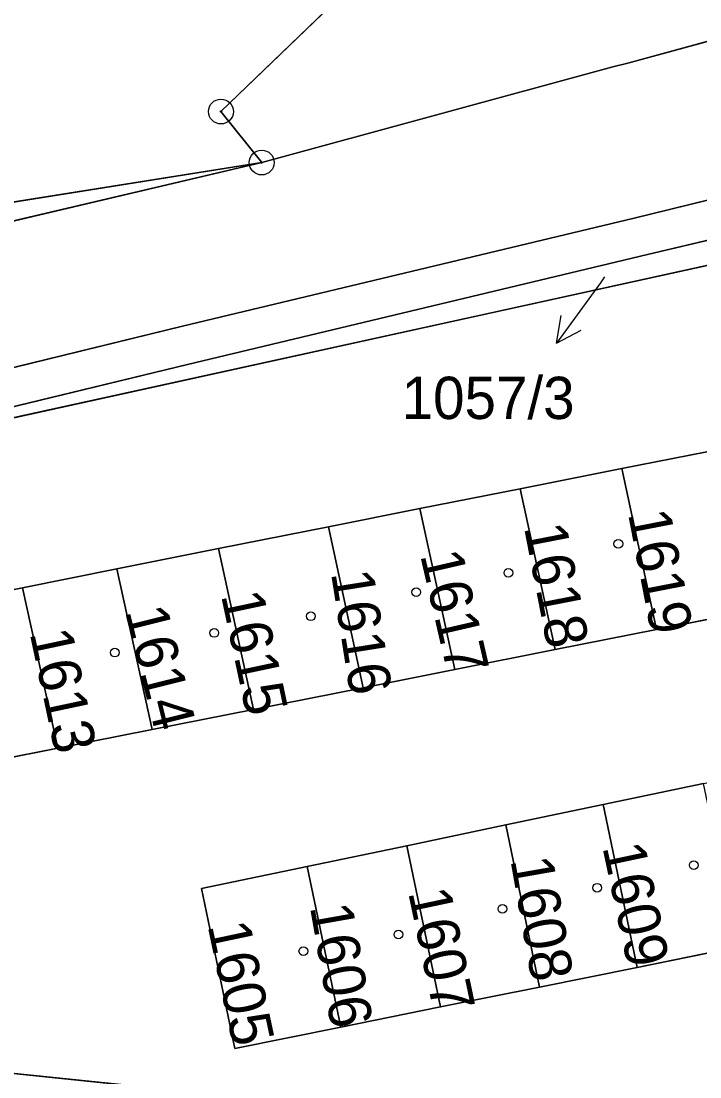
# Model space of a CAD drawing. Extents: x -689422 to -685210, y -987725 to -982160.
# Drawn here: x -686644.05 to -686616.77, y -985719.35 to -985676.92 of the extents above; entities that cross this region are included whole.
import ezdxf

# ---------------------------------------------------------------- set-up
doc = ezdxf.new("R2010")
doc.units = 0
for name, color, linetype in [('KN_Budovy', 7, 'Continuous'), ('KN_Hranice_parcel', 7, 'Continuous'), ('KN_Parcelni cisla', 7, 'Continuous'), ('KN_Parcelni cisla_sipky', 7, 'Continuous'), ('KN_Polygon parcely', 7, 'Continuous'), ('KN_POZEMKY_ORNA PUDA', 7, 'Continuous'), ('KN_POZEMKY_OSTATNI PLOCHA', 7, 'Continuous'), ('KN_POZEMKY_VODNI_PLOCHA', 7, 'Continuous'), ('KN_POZEMKY_ZASTAVENA PLOCHA', 7, 'Continuous'), ('KN_VYUZITI_07_vodni plocha_tok prirozeny', 7, 'Continuous'), ('KN_VYUZITI_16_ostatni plocha_silnice', 7, 'Continuous'), ('KN_VYUZITI_17_ostatni plocha_ostatni komunikace', 7, 'Continuous'), ('KN_VYUZITI_23_ostatni plocha_manipulacni plocha', 7, 'Continuous'), ('KN_VYUZITI_26_ostatni plocha_jina plocha', 7, 'Continuous'), ('KN_VYUZITI_27_ostatni plocha_neplodna puda', 7, 'Continuous'), ('KN_Značky bodu BP', 7, 'Continuous'), ('KN_Značky budov', 7, 'Continuous')]:
    doc.layers.add(name, color=color, linetype=linetype)

msp = doc.modelspace()

# ---------------------------------------------------------------- linework, layer by layer
at = {"layer": 'KN_Budovy'}
for points in [[(-686619.91, -985694.9), (-686618.51, -985701.37), (-686614.41, -985700.56), (-686615.81, -985694.09)], [(-686623.99, -985695.71), (-686622.59, -985702.18), (-686618.51, -985701.37), (-686619.91, -985694.9)], [(-686628.02, -985696.51), (-686626.62, -985702.98), (-686622.59, -985702.18), (-686623.99, -985695.71)], [(-686631.7, -985697.24), (-686630.3, -985703.71), (-686626.62, -985702.98), (-686628.02, -985696.51)], [(-686636.12, -985698.12), (-686634.71, -985704.58), (-686630.3, -985703.71), (-686631.7, -985697.24)], [(-686640.2, -985698.93), (-686638.79, -985705.39), (-686634.71, -985704.58), (-686636.12, -985698.12)], [(-686640.2, -985698.93), (-686643.99, -985699.69), (-686642.58, -985706.14), (-686638.79, -985705.39)], [(-686642.58, -985706.14), (-686643.99, -985699.69), (-686648.08, -985700.5), (-686646.67, -985706.95)], [(-686620.66, -985708.41), (-686619.29, -985714.95), (-686615.24, -985714.13), (-686616.62, -985707.56)], [(-686624.57, -985709.22), (-686623.21, -985715.74), (-686619.29, -985714.95), (-686620.66, -985708.41)], [(-686624.57, -985709.22), (-686628.55, -985710.06), (-686627.19, -985716.54), (-686623.21, -985715.74)], [(-686627.19, -985716.54), (-686628.55, -985710.06), (-686632.55, -985710.89), (-686631.2, -985717.35)], [(-686636.8, -985711.78), (-686635.46, -985718.21), (-686631.2, -985717.35), (-686632.55, -985710.89)]]:
    msp.add_lwpolyline(points, close=True, dxfattribs=at)
at = {"layer": 'KN_Hranice_parcel'}
for p, q in [((-686634.38, -985682.6), (-686654.28, -985685.77)), ((-686619.91, -985694.9), (-686615.81, -985694.09)), ((-686623.99, -985695.71), (-686619.91, -985694.9)), ((-686618.51, -985701.37), (-686619.91, -985694.9)), ((-686628.02, -985696.51), (-686623.99, -985695.71)), ((-686622.59, -985702.18), (-686623.99, -985695.71)), ((-686631.7, -985697.24), (-686628.02, -985696.51)), ((-686626.62, -985702.98), (-686628.02, -985696.51)), ((-686636.12, -985698.12), (-686631.7, -985697.24)), ((-686630.3, -985703.71), (-686631.7, -985697.24)), ((-686640.2, -985698.93), (-686636.12, -985698.12)), ((-686634.71, -985704.58), (-686636.12, -985698.12)), ((-686643.99, -985699.69), (-686640.2, -985698.93)), ((-686638.79, -985705.39), (-686640.2, -985698.93)), ((-686648.08, -985700.5), (-686643.99, -985699.69)), ((-686642.58, -985706.14), (-686643.99, -985699.69)), ((-686614.41, -985700.56), (-686618.51, -985701.37)), ((-686618.51, -985701.37), (-686622.59, -985702.18)), ((-686622.59, -985702.18), (-686626.62, -985702.98)), ((-686626.62, -985702.98), (-686630.3, -985703.71)), ((-686630.3, -985703.71), (-686634.71, -985704.58)), ((-686634.71, -985704.58), (-686638.79, -985705.39)), ((-686638.79, -985705.39), (-686642.58, -985706.14)), ((-686642.58, -985706.14), (-686646.67, -985706.95)), ((-686620.66, -985708.41), (-686616.62, -985707.56)), ((-686624.57, -985709.22), (-686620.66, -985708.41)), ((-686619.29, -985714.95), (-686620.66, -985708.41)), ((-686628.55, -985710.06), (-686624.57, -985709.22)), ((-686623.21, -985715.74), (-686624.57, -985709.22)), ((-686632.55, -985710.89), (-686628.55, -985710.06)), ((-686627.19, -985716.54), (-686628.55, -985710.06)), ((-686631.2, -985717.35), (-686632.55, -985710.89)), ((-686615.24, -985714.13), (-686619.29, -985714.95)), ((-686619.29, -985714.95), (-686623.21, -985715.74)), ((-686623.21, -985715.74), (-686627.19, -985716.54)), ((-686627.19, -985716.54), (-686631.2, -985717.35))]:
    msp.add_line(p, q, dxfattribs=at)
for points in [[(-686694.38, -985702.9), (-686679.72, -985699.33), (-686665.47, -985696), (-686637.57, -985689.18), (-686619.41, -985684.84), (-686603.64, -985680.96), (-686588.13, -985677.03), (-686571.31, -985672.86), (-686546.82, -985666.71), (-686521.13, -985660.32), (-686492.87, -985653.26), (-686488.08, -985652.03), (-686481.42, -985650.48), (-686474.36, -985649.07), (-686453.26, -985645.2)], [(-686669.42, -985688.18), (-686670.12, -985682.63), (-686664.52, -985682.15), (-686636.6, -985664.46), (-686630.4, -985662.63), (-686619.88, -985665.01), (-686636.02, -985680.55), (-686634.38, -985682.6)], [(-686590.12, -985670.56), (-686597.37, -985672.53), (-686619.67, -985678.6), (-686620.27, -985678.76), (-686634.38, -985682.6)], [(-686658.45, -985695.92), (-686658.31, -985695.79), (-686637.37, -985690.72), (-686618.87, -985686.3), (-686604.05, -985682.78), (-686603.13, -985682.97), (-686601.01, -985682.59)], [(-686601.01, -985682.59), (-686608.64, -985685.01), (-686657.15, -985695.67), (-686658.45, -985695.92)], [(-686654.28, -985685.77), (-686653.6, -985687.12), (-686634.38, -985682.6)], [(-686631.2, -985717.35), (-686635.46, -985718.21), (-686636.8, -985711.78), (-686632.55, -985710.89)], [(-686615.9, -985724.94), (-686631.35, -985720.56), (-686706.57, -985712.79), (-686716.23, -985714.43)]]:
    msp.add_lwpolyline(points, dxfattribs=at)
at = {"layer": 'KN_Parcelni cisla_sipky'}
for p, q in [((-686620.77, -985687.43), (-686622.534, -985689.858)), ((-686620.6, -985687.19), (-686620.77, -985687.43)), ((-686622.534, -985689.858), (-686622.35, -985688.753)), ((-686622.534, -985689.858), (-686621.54, -985689.342))]:
    msp.add_line(p, q, dxfattribs=at)
at = {"layer": 'KN_Polygon parcely'}
for points in [[(-686688.35, -985683.35), (-686673.21, -985683.45), (-686672.14, -985688.84), (-686669.42, -985688.18), (-686670.12, -985682.63), (-686664.52, -985682.15), (-686636.6, -985664.46), (-686630.4, -985662.63), (-686619.88, -985665.01), (-686636.02, -985680.55), (-686634.38, -985682.6), (-686620.27, -985678.76), (-686619.67, -985678.6), (-686597.37, -985672.53), (-686590.12, -985670.56), (-686590.62, -985668.77), (-686594.77, -985666.85), (-686597.75, -985663.1), (-686604.01, -985652.57), (-686614.35, -985647), (-686642.2, -985647.03), (-686674.41, -985651.4), (-686674.77, -985648.57), (-686688.73, -985652)], [(-686679.72, -985699.33), (-686665.47, -985696), (-686637.57, -985689.18), (-686619.41, -985684.84), (-686603.64, -985680.96), (-686588.13, -985677.03), (-686571.31, -985672.86), (-686546.82, -985666.71), (-686521.13, -985660.32), (-686492.87, -985653.26)], [(-686492.87, -985653.26), (-686521.13, -985660.32), (-686546.82, -985666.71), (-686571.31, -985672.86), (-686588.13, -985677.03), (-686603.64, -985680.96), (-686619.41, -985684.84), (-686637.57, -985689.18), (-686665.47, -985696), (-686679.72, -985699.33)], [(-686694.38, -985702.9), (-686658.45, -985695.92), (-686658.31, -985695.79), (-686637.37, -985690.72), (-686618.87, -985686.3), (-686604.05, -985682.78), (-686603.13, -985682.97), (-686601.01, -985682.59), (-686592.35, -985679.84), (-686585.83, -985677.77), (-686492.65, -985654.15)], [(-686523.45, -985655.14), (-686549.87, -985660.25), (-686560.47, -985662.93), (-686580.99, -985668.13), (-686587.88, -985669.96), (-686590.12, -985670.56), (-686597.37, -985672.53), (-686619.67, -985678.6), (-686620.27, -985678.76), (-686634.38, -985682.6), (-686653.6, -985687.12), (-686654.28, -985685.77), (-686666.4, -985687.7), (-686666.64, -985690.16), (-686696.37, -985695.11)], [(-686648.08, -985700.5), (-686643.99, -985699.69), (-686640.2, -985698.93), (-686636.12, -985698.12), (-686631.7, -985697.24), (-686628.02, -985696.51), (-686623.99, -985695.71), (-686619.91, -985694.9), (-686615.81, -985694.09), (-686611.75, -985693.28), (-686607.18, -985692.37), (-686605.78, -985698.85), (-686610.35, -985699.76), (-686614.41, -985700.56), (-686618.51, -985701.37), (-686622.59, -985702.18), (-686626.62, -985702.98), (-686630.3, -985703.71), (-686634.71, -985704.58), (-686638.79, -985705.39), (-686642.58, -985706.14), (-686646.67, -985706.95)]]:
    msp.add_lwpolyline(points, dxfattribs=at)
for points in [[(-686669.42, -985688.18), (-686666.4, -985687.7), (-686654.28, -985685.77), (-686634.38, -985682.6), (-686636.02, -985680.55), (-686619.88, -985665.01), (-686630.4, -985662.63), (-686636.6, -985664.46), (-686664.52, -985682.15), (-686670.12, -985682.63)], [(-686601.01, -985682.59), (-686608.64, -985685.01), (-686657.15, -985695.67), (-686658.45, -985695.92), (-686694.38, -985702.9), (-686703.18, -985705.05), (-686712.73, -985706.47), (-686716.23, -985714.43), (-686706.57, -985712.79), (-686631.35, -985720.56), (-686615.9, -985724.94), (-686592.56, -985733.57), (-686591.41, -985734.8), (-686575.07, -985691.76), (-686581.29, -985689.11), (-686593.6, -985683.86)], [(-686658.45, -985695.92), (-686657.15, -985695.67), (-686608.64, -985685.01), (-686601.01, -985682.59), (-686603.13, -985682.97), (-686604.05, -985682.78), (-686618.87, -985686.3), (-686637.37, -985690.72), (-686658.31, -985695.79)], [(-686654.28, -985685.77), (-686653.6, -985687.12), (-686634.38, -985682.6)], [(-686614.41, -985700.56), (-686615.81, -985694.09), (-686619.91, -985694.9), (-686618.51, -985701.37)], [(-686618.51, -985701.37), (-686619.91, -985694.9), (-686623.99, -985695.71), (-686622.59, -985702.18)], [(-686622.59, -985702.18), (-686623.99, -985695.71), (-686628.02, -985696.51), (-686626.62, -985702.98)], [(-686626.62, -985702.98), (-686628.02, -985696.51), (-686631.7, -985697.24), (-686630.3, -985703.71)], [(-686630.3, -985703.71), (-686631.7, -985697.24), (-686636.12, -985698.12), (-686634.71, -985704.58)], [(-686634.71, -985704.58), (-686636.12, -985698.12), (-686640.2, -985698.93), (-686638.79, -985705.39)], [(-686638.79, -985705.39), (-686640.2, -985698.93), (-686643.99, -985699.69), (-686642.58, -985706.14)], [(-686642.58, -985706.14), (-686643.99, -985699.69), (-686648.08, -985700.5), (-686646.67, -985706.95)], [(-686620.66, -985708.41), (-686616.62, -985707.56), (-686612.66, -985706.73), (-686608.66, -985705.9), (-686604.47, -985705.02), (-686603.07, -985711.68), (-686607.26, -985712.53), (-686611.27, -985713.33), (-686615.24, -985714.13), (-686619.29, -985714.95), (-686623.21, -985715.74), (-686627.19, -985716.54), (-686631.2, -985717.35), (-686635.46, -985718.21), (-686636.8, -985711.78), (-686632.55, -985710.89), (-686628.55, -985710.06), (-686624.57, -985709.22)], [(-686616.62, -985707.56), (-686620.66, -985708.41), (-686619.29, -985714.95), (-686615.24, -985714.13)], [(-686620.66, -985708.41), (-686624.57, -985709.22), (-686623.21, -985715.74), (-686619.29, -985714.95)], [(-686623.21, -985715.74), (-686624.57, -985709.22), (-686628.55, -985710.06), (-686627.19, -985716.54)], [(-686627.19, -985716.54), (-686628.55, -985710.06), (-686632.55, -985710.89), (-686631.2, -985717.35)], [(-686632.55, -985710.89), (-686636.8, -985711.78), (-686635.46, -985718.21), (-686631.2, -985717.35)], [(-686621.69, -985726.99), (-686615.9, -985724.94), (-686631.35, -985720.56), (-686706.57, -985712.79), (-686716.23, -985714.43), (-686717.69, -985717.75), (-686706.58, -985715.73), (-686631.37, -985724.58)]]:
    msp.add_lwpolyline(points, close=True, dxfattribs=at)
at = {"layer": 'KN_POZEMKY_ORNA PUDA'}
for p, q in [((-686619.88, -985665.01), (-686636.02, -985680.55)), ((-686636.02, -985680.55), (-686634.38, -985682.6)), ((-686634.38, -985682.6), (-686654.28, -985685.77))]:
    msp.add_line(p, q, dxfattribs=at)
at = {"layer": 'KN_POZEMKY_OSTATNI PLOCHA'}
for p, q in [((-686636.02, -985680.55), (-686619.88, -985665.01)), ((-686619.67, -985678.6), (-686597.37, -985672.53)), ((-686597.37, -985672.53), (-686619.67, -985678.6)), ((-686620.27, -985678.76), (-686619.67, -985678.6)), ((-686619.67, -985678.6), (-686620.27, -985678.76)), ((-686634.38, -985682.6), (-686620.27, -985678.76)), ((-686620.27, -985678.76), (-686634.38, -985682.6)), ((-686634.38, -985682.6), (-686636.02, -985680.55)), ((-686603.64, -985680.96), (-686619.41, -985684.84)), ((-686619.41, -985684.84), (-686603.64, -985680.96)), ((-686654.28, -985685.77), (-686634.38, -985682.6)), ((-686653.6, -985687.12), (-686634.38, -985682.6)), ((-686634.38, -985682.6), (-686653.6, -985687.12)), ((-686604.05, -985682.78), (-686618.87, -985686.3)), ((-686618.87, -985686.3), (-686604.05, -985682.78)), ((-686608.64, -985685.01), (-686657.15, -985695.67)), ((-686657.15, -985695.67), (-686608.64, -985685.01)), ((-686619.41, -985684.84), (-686637.57, -985689.18)), ((-686637.57, -985689.18), (-686619.41, -985684.84)), ((-686618.87, -985686.3), (-686637.37, -985690.72)), ((-686637.37, -985690.72), (-686618.87, -985686.3)), ((-686637.57, -985689.18), (-686665.47, -985696)), ((-686665.47, -985696), (-686637.57, -985689.18)), ((-686637.37, -985690.72), (-686658.31, -985695.79)), ((-686658.31, -985695.79), (-686637.37, -985690.72)), ((-686615.81, -985694.09), (-686619.91, -985694.9)), ((-686619.91, -985694.9), (-686623.99, -985695.71)), ((-686623.99, -985695.71), (-686628.02, -985696.51)), ((-686628.02, -985696.51), (-686631.7, -985697.24)), ((-686631.7, -985697.24), (-686636.12, -985698.12)), ((-686636.12, -985698.12), (-686640.2, -985698.93)), ((-686640.2, -985698.93), (-686643.99, -985699.69)), ((-686643.99, -985699.69), (-686648.08, -985700.5)), ((-686618.51, -985701.37), (-686614.41, -985700.56)), ((-686622.59, -985702.18), (-686618.51, -985701.37)), ((-686626.62, -985702.98), (-686622.59, -985702.18)), ((-686630.3, -985703.71), (-686626.62, -985702.98)), ((-686634.71, -985704.58), (-686630.3, -985703.71)), ((-686638.79, -985705.39), (-686634.71, -985704.58)), ((-686642.58, -985706.14), (-686638.79, -985705.39)), ((-686646.67, -985706.95), (-686642.58, -985706.14)), ((-686616.62, -985707.56), (-686620.66, -985708.41)), ((-686620.66, -985708.41), (-686624.57, -985709.22)), ((-686624.57, -985709.22), (-686628.55, -985710.06)), ((-686628.55, -985710.06), (-686632.55, -985710.89)), ((-686632.55, -985710.89), (-686636.8, -985711.78)), ((-686636.8, -985711.78), (-686635.46, -985718.21)), ((-686631.35, -985720.56), (-686706.57, -985712.79)), ((-686619.29, -985714.95), (-686615.24, -985714.13)), ((-686623.21, -985715.74), (-686619.29, -985714.95)), ((-686627.19, -985716.54), (-686623.21, -985715.74)), ((-686631.2, -985717.35), (-686627.19, -985716.54)), ((-686635.46, -985718.21), (-686631.2, -985717.35))]:
    msp.add_line(p, q, dxfattribs=at)
at = {"layer": 'KN_POZEMKY_VODNI_PLOCHA'}
msp.add_line((-686706.57, -985712.79), (-686631.35, -985720.56), dxfattribs=at)
at = {"layer": 'KN_POZEMKY_ZASTAVENA PLOCHA'}
for p, q in [((-686619.91, -985694.9), (-686615.81, -985694.09)), ((-686623.99, -985695.71), (-686619.91, -985694.9)), ((-686618.51, -985701.37), (-686619.91, -985694.9)), ((-686619.91, -985694.9), (-686618.51, -985701.37)), ((-686628.02, -985696.51), (-686623.99, -985695.71)), ((-686623.99, -985695.71), (-686622.59, -985702.18)), ((-686622.59, -985702.18), (-686623.99, -985695.71)), ((-686631.7, -985697.24), (-686628.02, -985696.51)), ((-686626.62, -985702.98), (-686628.02, -985696.51)), ((-686628.02, -985696.51), (-686626.62, -985702.98)), ((-686636.12, -985698.12), (-686631.7, -985697.24)), ((-686631.7, -985697.24), (-686630.3, -985703.71)), ((-686630.3, -985703.71), (-686631.7, -985697.24)), ((-686640.2, -985698.93), (-686636.12, -985698.12)), ((-686636.12, -985698.12), (-686634.71, -985704.58)), ((-686634.71, -985704.58), (-686636.12, -985698.12)), ((-686643.99, -985699.69), (-686640.2, -985698.93)), ((-686638.79, -985705.39), (-686640.2, -985698.93)), ((-686640.2, -985698.93), (-686638.79, -985705.39)), ((-686648.08, -985700.5), (-686643.99, -985699.69)), ((-686642.58, -985706.14), (-686643.99, -985699.69)), ((-686643.99, -985699.69), (-686642.58, -985706.14)), ((-686614.41, -985700.56), (-686618.51, -985701.37)), ((-686618.51, -985701.37), (-686622.59, -985702.18)), ((-686622.59, -985702.18), (-686626.62, -985702.98)), ((-686626.62, -985702.98), (-686630.3, -985703.71)), ((-686630.3, -985703.71), (-686634.71, -985704.58)), ((-686634.71, -985704.58), (-686638.79, -985705.39)), ((-686638.79, -985705.39), (-686642.58, -985706.14)), ((-686642.58, -985706.14), (-686646.67, -985706.95)), ((-686620.66, -985708.41), (-686616.62, -985707.56)), ((-686624.57, -985709.22), (-686620.66, -985708.41)), ((-686619.29, -985714.95), (-686620.66, -985708.41)), ((-686620.66, -985708.41), (-686619.29, -985714.95)), ((-686628.55, -985710.06), (-686624.57, -985709.22)), ((-686623.21, -985715.74), (-686624.57, -985709.22)), ((-686624.57, -985709.22), (-686623.21, -985715.74)), ((-686632.55, -985710.89), (-686628.55, -985710.06)), ((-686628.55, -985710.06), (-686627.19, -985716.54)), ((-686627.19, -985716.54), (-686628.55, -985710.06)), ((-686636.8, -985711.78), (-686632.55, -985710.89)), ((-686632.55, -985710.89), (-686631.2, -985717.35)), ((-686631.2, -985717.35), (-686632.55, -985710.89)), ((-686635.46, -985718.21), (-686636.8, -985711.78)), ((-686615.24, -985714.13), (-686619.29, -985714.95)), ((-686619.29, -985714.95), (-686623.21, -985715.74)), ((-686623.21, -985715.74), (-686627.19, -985716.54)), ((-686627.19, -985716.54), (-686631.2, -985717.35)), ((-686631.2, -985717.35), (-686635.46, -985718.21))]:
    msp.add_line(p, q, dxfattribs=at)
at = {"layer": 'KN_VYUZITI_07_vodni plocha_tok prirozeny'}
msp.add_line((-686706.57, -985712.79), (-686631.35, -985720.56), dxfattribs=at)
at = {"layer": 'KN_VYUZITI_16_ostatni plocha_silnice'}
for p, q in [((-686636.02, -985680.55), (-686619.88, -985665.01)), ((-686619.67, -985678.6), (-686597.37, -985672.53)), ((-686597.37, -985672.53), (-686619.67, -985678.6)), ((-686620.27, -985678.76), (-686619.67, -985678.6)), ((-686619.67, -985678.6), (-686620.27, -985678.76)), ((-686634.38, -985682.6), (-686620.27, -985678.76)), ((-686620.27, -985678.76), (-686634.38, -985682.6)), ((-686634.38, -985682.6), (-686636.02, -985680.55)), ((-686603.64, -985680.96), (-686619.41, -985684.84)), ((-686653.6, -985687.12), (-686634.38, -985682.6)), ((-686619.41, -985684.84), (-686637.57, -985689.18)), ((-686637.57, -985689.18), (-686665.47, -985696))]:
    msp.add_line(p, q, dxfattribs=at)
at = {"layer": 'KN_VYUZITI_17_ostatni plocha_ostatni komunikace'}
for p, q in [((-686619.41, -985684.84), (-686603.64, -985680.96)), ((-686604.05, -985682.78), (-686618.87, -985686.3)), ((-686637.57, -985689.18), (-686619.41, -985684.84)), ((-686618.87, -985686.3), (-686637.37, -985690.72)), ((-686665.47, -985696), (-686637.57, -985689.18)), ((-686637.37, -985690.72), (-686658.31, -985695.79))]:
    msp.add_line(p, q, dxfattribs=at)
at = {"layer": 'KN_VYUZITI_23_ostatni plocha_manipulacni plocha'}
for p, q in [((-686657.15, -985695.67), (-686608.64, -985685.01)), ((-686615.81, -985694.09), (-686619.91, -985694.9)), ((-686619.91, -985694.9), (-686623.99, -985695.71)), ((-686623.99, -985695.71), (-686628.02, -985696.51)), ((-686628.02, -985696.51), (-686631.7, -985697.24)), ((-686631.7, -985697.24), (-686636.12, -985698.12)), ((-686636.12, -985698.12), (-686640.2, -985698.93)), ((-686640.2, -985698.93), (-686643.99, -985699.69)), ((-686643.99, -985699.69), (-686648.08, -985700.5)), ((-686618.51, -985701.37), (-686614.41, -985700.56)), ((-686622.59, -985702.18), (-686618.51, -985701.37)), ((-686626.62, -985702.98), (-686622.59, -985702.18)), ((-686630.3, -985703.71), (-686626.62, -985702.98)), ((-686634.71, -985704.58), (-686630.3, -985703.71)), ((-686638.79, -985705.39), (-686634.71, -985704.58)), ((-686642.58, -985706.14), (-686638.79, -985705.39)), ((-686646.67, -985706.95), (-686642.58, -985706.14)), ((-686616.62, -985707.56), (-686620.66, -985708.41)), ((-686620.66, -985708.41), (-686624.57, -985709.22)), ((-686624.57, -985709.22), (-686628.55, -985710.06)), ((-686628.55, -985710.06), (-686632.55, -985710.89)), ((-686632.55, -985710.89), (-686636.8, -985711.78)), ((-686636.8, -985711.78), (-686635.46, -985718.21)), ((-686631.35, -985720.56), (-686706.57, -985712.79)), ((-686619.29, -985714.95), (-686615.24, -985714.13)), ((-686623.21, -985715.74), (-686619.29, -985714.95)), ((-686627.19, -985716.54), (-686623.21, -985715.74)), ((-686631.2, -985717.35), (-686627.19, -985716.54)), ((-686635.46, -985718.21), (-686631.2, -985717.35))]:
    msp.add_line(p, q, dxfattribs=at)
at = {"layer": 'KN_VYUZITI_26_ostatni plocha_jina plocha'}
for p, q in [((-686618.87, -985686.3), (-686604.05, -985682.78)), ((-686608.64, -985685.01), (-686657.15, -985695.67)), ((-686637.37, -985690.72), (-686618.87, -985686.3)), ((-686658.31, -985695.79), (-686637.37, -985690.72))]:
    msp.add_line(p, q, dxfattribs=at)
at = {"layer": 'KN_VYUZITI_27_ostatni plocha_neplodna puda'}
for p, q in [((-686654.28, -985685.77), (-686634.38, -985682.6)), ((-686634.38, -985682.6), (-686653.6, -985687.12))]:
    msp.add_line(p, q, dxfattribs=at)
at = {"layer": 'KN_Značky bodu BP'}
for centre, radius in [((-686636.02, -985680.55), 0.5), ((-686636.02, -985680.55), 0.0303), ((-686634.38, -985682.6), 0.5), ((-686634.38, -985682.6), 0.0303)]:
    msp.add_circle(centre, radius, dxfattribs=at)
at = {"layer": 'KN_Značky budov'}
for centre in [(-686620.047, -985697.929), (-686624.467, -985699.089), (-686628.167, -985699.869), (-686632.407, -985700.839), (-686636.287, -985701.509), (-686640.287, -985702.299), (-686617.017, -985710.839), (-686620.897, -985711.749), (-686624.707, -985712.599), (-686628.887, -985713.629), (-686632.707, -985714.299)]:
    msp.add_circle(centre, 0.175, dxfattribs=at)

# ---------------------------------------------------------------- texts
at = {"layer": 'KN_Parcelni cisla'}
msp.add_text('1057/3', height=1.7, dxfattribs=at).set_placement((-686628.757, -985692.91))
for s, rotation, p in [('1619', 281, (-686619.664, -985696.702)), ('1618', 281, (-686623.844, -985697.252)), ('1617', 283, (-686628.018, -985698.371)), ('1616', 279, (-686631.599, -985699.092)), ('1615', 282, (-686636.021, -985699.986)), ('1614', 284, (-686639.884, -985700.625)), ('1613', 282, (-686643.711, -985701.506)), ('1609', 282, (-686620.691, -985710.106)), ('1608', 280, (-686624.387, -985710.627)), ('1607', 282, (-686628.501, -985711.926)), ('1606', 280, (-686632.447, -985712.507)), ('1605', 282, (-686636.561, -985713.266))]:
    msp.add_text(s, height=1.7, rotation=rotation, dxfattribs=at).set_placement(p)

doc.saveas('drawing.dxf')
